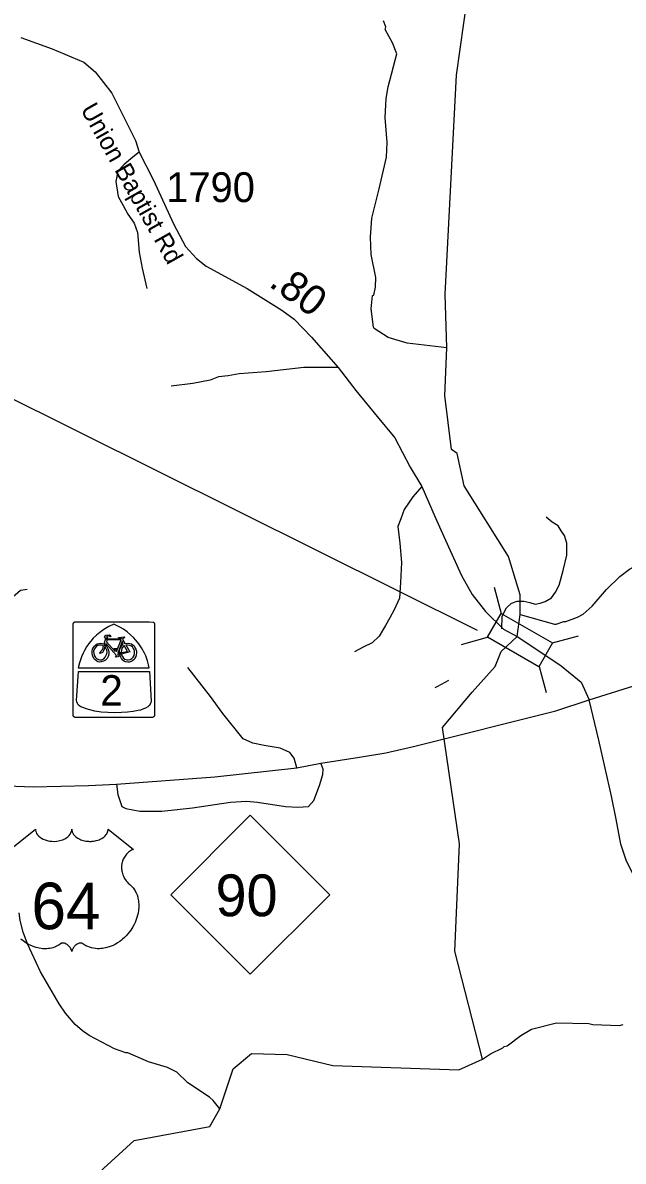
# Model space of a CAD drawing. Extents: x 1159738 to 1321356, y 736314 to 882035.
# Drawn here: x 1291773 to 1294290, y 791927 to 796696 of the extents above; entities that cross this region are included whole.
import ezdxf

# ---------------------------------------------------------------- set-up
doc = ezdxf.new("R2010")
doc.units = 0
for name, color, linetype in [('Exist Cultural Educational Facility Elementary Label', 7, 'Continuous'), ('Exist Hydrographic Creek Single Shore', 7, 'Continuous'), ('Exist Hydrographic Misc Water Feature', 7, 'Continuous'), ('Exist Road Non-System Type 51', 7, 'Continuous'), ('Exist Road Primary NC Shield CELL', 7, 'Continuous'), ('Exist Road Primary NC Shield Number Label', 7, 'Continuous'), ('Exist Road Primary US Attributed', 7, 'Continuous'), ('Exist Road Primary US Shield Bike CELL', 7, 'Continuous'), ('Exist Road Primary US Shield CELL', 7, 'Continuous'), ('Exist Road Primary US Shield Number Label', 7, 'Continuous'), ('Exist Road Secondary Mileage Hundredths English Label', 7, 'Continuous'), ('Exist Road Secondary Structure Standard Bridge CELL', 7, 'Continuous'), ('Exist Road Secondary Structure Standard Bridge Number Label', 7, 'Continuous'), ('Exist Road Secondary Type 51 Attributed', 7, 'Continuous'), ('Exist Road Secondary Type 51 Label', 7, 'Continuous'), ('Exist Road Secondary Type 51 Number Label', 7, 'Continuous')]:
    doc.layers.add(name, color=color, linetype=linetype)

msp = doc.modelspace()

# ---------------------------------------------------------------- linework, layer by layer
at = {"layer": 'Exist Hydrographic Creek Single Shore'}
for points in [[(1293844.6, 794124), (1293857.2, 794216.8), (1293857.8, 794299.8), (1293808.4, 794459.7), (1293623.4, 794755.6), (1293593.4, 794890.8), (1293569.4, 794907.7), (1293541.4, 795134.8), (1293550, 795333.4), (1293543.4, 795558.2), (1293591.4, 796476.3), (1293682.4, 797131.1), (1293759.4, 797231.2), (1293869.3, 797268.5), (1294111.4, 797286.5), (1294272.3, 797408.1), (1294369.3, 797616.2), (1294408.4, 797822.2), (1294491.3, 797884.1)], [(1291983.5, 791778.4), (1292239.5, 792012.9), (1292557.4, 792072.1), (1292599.6, 792145.4), (1292655.4, 792313.2), (1292731.4, 792377.2), (1292881.4, 792374.2), (1293072.4, 792327.7), (1293600.1, 792309), (1293699.9, 792354.3), (1293584.4, 792806.5), (1293603.4, 793255.8), (1293532.4, 793743.1), (1293657.1, 793891.9), (1293753.4, 793999.5), (1293777.9, 794061.9), (1293844.6, 794124)]]:
    msp.add_lwpolyline(points, dxfattribs=at)
at = {"layer": 'Exist Hydrographic Misc Water Feature'}
for points in [[(1293550, 795333.4), (1293384.4, 795354), (1293304, 795377.7), (1293246.2, 795414.8), (1293242.4, 795420.4), (1293232.6, 795496.7), (1293238.4, 795552.6), (1293244.4, 795554.4), (1293251.5, 795588.1), (1293252.6, 795628.1), (1293233.7, 795724.8), (1293229.8, 795796.9), (1293236.2, 795876.7), (1293266.1, 796000.1), (1293297.6, 796132.3), (1293300, 796194.7), (1293291.2, 796299), (1293295.6, 796378.9), (1293305, 796426.6), (1293341.3, 796565.5), (1293322.4, 796611.6), (1293292.4, 796667.1), (1293294.8, 796679), (1293285.4, 796703.3)], [(1293857.2, 794216.8), (1294000.8, 794176.4), (1294008.8, 794176.2), (1294041, 794187.2), (1294049, 794186.9), (1294097.6, 794205.4), (1294122, 794218.6), (1294159.1, 794251.5), (1294219.2, 794321.6), (1294274.9, 794375.9), (1294315.9, 794406.6), (1294334.2, 794416), (1294361.9, 794439)], [(1292599.6, 792145.4), (1292571.2, 792181), (1292555.6, 792195.5), (1292465.4, 792254.3), (1292418.8, 792299.8), (1292379.3, 792319), (1292300.1, 792343.5), (1292213.1, 792380.3), (1292205.1, 792380.5), (1292157.6, 792398), (1292051.2, 792453.3), (1292023.8, 792472.2), (1291992.7, 792499.2), (1291952.1, 792546.4), (1291925.2, 792585.3), (1291847.3, 792719.8), (1291792.9, 792837.5), (1291774.3, 792886.1), (1291761.8, 792934.5), (1291757.9, 792967.3)], [(1293699.9, 792354.3), (1293733.7, 792376.5), (1293784.5, 792400.9), (1293790.7, 792406.8), (1293802.8, 792410.3), (1293860.1, 792452.6), (1293904.9, 792479.2), (1294009.8, 792505.9), (1294145.8, 792503.6), (1294161.6, 792499.1), (1294273.6, 792495.6), (1294289.7, 792499.1)]]:
    msp.add_lwpolyline(points, dxfattribs=at)
at = {"layer": 'Exist Road Non-System Type 51'}
for points in [[(1292261.4, 796152.9), (1292227.3, 796126.8), (1292197.2, 796100.7), (1292171.1, 796074.6), (1292163.1, 796030.4), (1292173.1, 795968.2), (1292193.2, 795930), (1292213.2, 795893.9), (1292239.3, 795855.7), (1292253.4, 795817.6), (1292261.4, 795735.3), (1292273.4, 795667), (1292293.5, 795582.7)], [(1293095.5, 795251), (1292951.1, 795251), (1292792.6, 795232.9), (1292680.2, 795224.9), (1292634.1, 795216.8), (1292594, 795212.8), (1292557.9, 795198.8), (1292485.6, 795184.7), (1292395.4, 795172.7)], [(1293445.9, 794752.4), (1293407.7, 794710.3), (1293371.6, 794656.1), (1293357.6, 794617.9), (1293345.5, 794585.8), (1293353.6, 794515.5), (1293359.6, 794435.2), (1293355.6, 794350.9), (1293351.6, 794284.7), (1293329.5, 794236.5), (1293311.4, 794202.4), (1293293.4, 794170.2), (1293267.3, 794126.1), (1293237.2, 794098), (1293199.1, 794079.9), (1293163, 794059.8)], [(1293781, 794156.2), (1293782.5, 794210.5), (1293800.5, 794244.6), (1293820.6, 794264.7), (1293844.7, 794272.7), (1293872.8, 794272.7), (1293898.8, 794266.7), (1293920.9, 794260.7), (1293941, 794264.7), (1293963, 794270.7), (1293989.1, 794286.8), (1294005.2, 794310.9), (1294021.2, 794339), (1294037.3, 794401.2), (1294053.3, 794465.5), (1294053.3, 794515.6), (1294043.3, 794547.8), (1294029.2, 794567.8), (1294017.2, 794587.9), (1293991.1, 794604), (1293967, 794624.1)], [(1291237.4, 794243.1), (1291363.8, 794240.2), (1291564.4, 794244.3), (1291668.8, 794256.3), (1291702.9, 794270.4), (1291741, 794298.5), (1291763, 794318.5), (1291791.1, 794322.6)], [(1292921.9, 793574.3), (1292910.4, 793615.5), (1292892.3, 793638.5), (1292851.1, 793656.7), (1292785.3, 793668.2), (1292737.6, 793678.1), (1292696.4, 793696.2), (1292610.9, 793801.6), (1292559.8, 793874), (1292464.4, 793994.2)], [(1293501.9, 793910.8), (1293511.9, 793916.1), (1293558.1, 793942.2)], [(1292205, 793404.6), (1292264.2, 793393.1), (1292356.3, 793393.1), (1292484.7, 793406.3), (1292644.3, 793431), (1292710.1, 793434.2), (1292756.2, 793431), (1292874.2, 793412.9), (1292925.2, 793409.7), (1292971.2, 793412.9), (1292992.6, 793437.6), (1293017.3, 793500.2), (1293030.5, 793546.3), (1293032.1, 793569.4), (1293022.3, 793594.1)], [(1292165.5, 793506.7), (1292172, 793462.2), (1292188.5, 793412.8), (1292205, 793404.6)]]:
    msp.add_lwpolyline(points, dxfattribs=at)
at = {"layer": 'Exist Road Primary NC Shield CELL'}
msp.add_lwpolyline([(1292393.6, 793042.6), (1292726.6, 793375.6), (1293059.6, 793042.6), (1292726.6, 792709.6)], close=True, dxfattribs=at)
at = {"layer": 'Exist Road Primary US Attributed'}
for points in [[(1294146.6, 793858.7), (1294711.9, 794036.3), (1295409.1, 794258.3), (1295622, 794326.7), (1298228.4, 795144.5)], [(1288743.5, 793812.2), (1289292.3, 793748.8), (1289633.4, 793702.3), (1290264.6, 793633.4), (1290365.3, 793622.4), (1291231.9, 793529.6), (1291522.7, 793506.7), (1291816.6, 793495.2), (1292047.9, 793501), (1292165.5, 793506.7), (1292578.3, 793536.3), (1292921.9, 793574.3), (1293022.3, 793594.1), (1293184.4, 793619.2), (1293294.5, 793637.4), (1293410.7, 793664), (1294007.1, 793813), (1294146.6, 793858.7)]]:
    msp.add_lwpolyline(points, dxfattribs=at)
at = {"layer": 'Exist Road Primary US Shield Bike CELL'}
for points in [[(1291993.9, 794186.2), (1291994.7, 794186.3), (1292082.6, 794186.3), (1292266, 794186.3), (1292299, 794186.3), (1292300.2, 794186.2), (1292300.8, 794186.1), (1292301.5, 794185.9), (1292302.3, 794185.7), (1292303, 794185.5), (1292319.7, 794184.8), (1292320.3, 794184.4), (1292320.9, 794184), (1292321.7, 794183.3), (1292322.6, 794182.3), (1292323.2, 794181.5), (1292323.5, 794181.1), (1292323.7, 794180.7), (1292324, 794180.2), (1292324.2, 794179.8), (1292324.4, 794179.3), (1292324.6, 794178.6), (1292324.9, 794177.6), (1292325, 794176.8), (1292325, 794176.4), (1292325.1, 794176), (1292325.1, 794142.5), (1292325.1, 793822.7), (1292325.1, 793796.2), (1292325, 793795), (1292324.9, 793794.4), (1292324.7, 793793.7), (1292324.5, 793792.9), (1292324.3, 793792.2), (1292323.6, 793790.9), (1292323.2, 793790.3), (1292322.8, 793789.7), (1292322.1, 793788.9), (1292321.7, 793788.5), (1292321.1, 793788), (1292320.8, 793787.7), (1292320.3, 793787.4), (1292319.9, 793787.1), (1292316.6, 793785.9), (1292300.2, 793785.6), (1292299.8, 793785.5), (1292299.4, 793785.5), (1292298.9, 793785.5), (1292265.9, 793785.5), (1292082.6, 793785.5), (1291994.7, 793785.5), (1291994.1, 793785.6), (1291993.5, 793785.6), (1291992.9, 793785.7), (1291992.1, 793785.9), (1291991.4, 793786.1), (1291990.7, 793786.3), (1291990, 793786.7), (1291989.4, 793787), (1291988.8, 793787.4), (1291988.1, 793787.8), (1291987.8, 793788.1), (1291987.4, 793788.4), (1291987.2, 793788.7), (1291986.8, 793789.1), (1291986.4, 793789.5), (1291986, 793790), (1291985.7, 793790.4), (1291985.5, 793790.9), (1291985.2, 793791.4), (1291984.9, 793791.9), (1291984.7, 793792.5), (1291984.6, 793792.8), (1291984.5, 793793.1), (1291984.4, 793793.3), (1291984.4, 793793.5), (1291984.3, 793793.8), (1291984.2, 793794), (1291984.2, 793794.3), (1291984.1, 793794.5), (1291984.1, 793794.7), (1291984.1, 793795), (1291984, 793795.2), (1291984, 793795.5), (1291984, 793796.1), (1291983.9, 793822.6), (1291983.9, 794142.5), (1291984, 794175.6), (1291984.1, 794176.7), (1291984.2, 794177.4), (1291984.3, 794178.1), (1291984.5, 794178.9), (1291984.8, 794179.6), (1291985.5, 794180.9), (1291985.8, 794181.5), (1291986.3, 794182.1), (1291986.9, 794182.9), (1291987.9, 794183.8), (1291988.7, 794184.4), (1291989.2, 794184.7), (1291989.5, 794184.9), (1291990, 794185.2), (1291990.5, 794185.4), (1291990.9, 794185.6), (1291991.7, 794185.8), (1291992.6, 794186.1), (1291993.5, 794186.2)], [(1292154.4, 794176.3), (1292133.8, 794166.9), (1292112.6, 794153.8), (1292095.5, 794141.2), (1292082.4, 794130.8), (1292068.7, 794117.1), (1292058.1, 794105), (1292050, 794094.9), (1292040.7, 794081), (1292030.1, 794062.9), (1292025.7, 794054.9), (1292019.5, 794040), (1292014.6, 794027.5), (1292010.5, 794014.9), (1292005.6, 793993.4), (1292303.3, 793993.4), (1292300.3, 794006.1), (1292296.1, 794022.6), (1292288.3, 794043.4), (1292282.9, 794055.2), (1292271.3, 794076.6), (1292259.7, 794093.8), (1292247.5, 794109.3), (1292237.5, 794120.4), (1292225.1, 794132.2), (1292210.1, 794144.7), (1292195.5, 794154.7), (1292182.2, 794162.9), (1292168.3, 794169.8), (1292163.6, 794172.1)], [(1292173.8, 794120.5), (1292197.9, 794123.4), (1292199.7, 794121.6), (1292198.3, 794117.8), (1292192.3, 794116), (1292190.7, 794112.7), (1292200.8, 794095.6), (1292215.4, 794096.3), (1292228.2, 794093.4), (1292239.5, 794084.9), (1292244.8, 794076.3), (1292247.4, 794071.7), (1292249.2, 794063.9), (1292249.6, 794055.7), (1292248.5, 794047.2), (1292246.7, 794040.7), (1292243.1, 794033.8), (1292239.6, 794028.6), (1292232.9, 794023.2), (1292226.8, 794019.6), (1292218.3, 794017.6), (1292213, 794017.3), (1292202.3, 794019), (1292195.4, 794022.5), (1292192, 794025.3), (1292186.9, 794031.8), (1292183.5, 794037.9), (1292178.8, 794050.1), (1292177.8, 794056), (1292185.2, 794050.7), (1292191, 794040.8), (1292195.1, 794034.1), (1292200.5, 794030.3), (1292208.6, 794027), (1292214.7, 794026.8), (1292222.9, 794028.6), (1292230.4, 794032.9), (1292235.8, 794038.2), (1292240.1, 794045.4), (1292241.5, 794055.4), (1292241.3, 794063.6), (1292239.5, 794070.3), (1292236, 794076.4), (1292232.3, 794080.7), (1292226.4, 794085.2), (1292220.7, 794087), (1292211.3, 794088.8), (1292204.9, 794089.5), (1292222.4, 794059.9), (1292185.2, 794050.7), (1292177.8, 794056), (1292212, 794062.1), (1292197.7, 794086.6), (1292187.9, 794076), (1292185, 794057.5), (1292177.8, 794056), (1292178.2, 794063.8), (1292181.3, 794075.6), (1292186.7, 794083.8), (1292194.5, 794092.7), (1292189.6, 794103.2), (1292170.8, 794055.3), (1292177.9, 794056.1), (1292178.8, 794050.1), (1292170.4, 794049.1), (1292172.2, 794043.9), (1292177.3, 794041.2), (1292164.7, 794038.4), (1292161.6, 794042.3), (1292166.1, 794044.7), (1292121.4, 794095.8), (1292119.7, 794090.9), (1292125.9, 794082.6), (1292130.1, 794074.6), (1292132.8, 794066), (1292134.2, 794058.6), (1292133.5, 794051.1), (1292131.4, 794041.2), (1292126.5, 794032.3), (1292119.6, 794025.5), (1292111.8, 794020.7), (1292102.2, 794018.4), (1292095.2, 794017.8), (1292088.1, 794018.7), (1292075.8, 794026.3), (1292071.8, 794030.8), (1292066.1, 794041.2), (1292063.6, 794054.1), (1292063.5, 794063.3), (1292065.8, 794071.5), (1292069.5, 794078.8), (1292073.6, 794084.1), (1292079.7, 794090.1), (1292085, 794093.4), (1292091.9, 794095.5), (1292098.9, 794096.2), (1292114.2, 794094.5), (1292117.7, 794086.2), (1292113, 794067.3), (1292106.9, 794057.4), (1292098.1, 794053.2), (1292094.6, 794056.7), (1292108.8, 794071.2), (1292112, 794085), (1292108.7, 794086.4), (1292102.8, 794088.3), (1292093.2, 794088.6), (1292087.7, 794086.9), (1292080.3, 794082.6), (1292073.2, 794073.3), (1292070.1, 794063.6), (1292071.4, 794052.9), (1292074.1, 794043), (1292077.6, 794036.6), (1292082.7, 794032.6), (1292089.9, 794028.1), (1292096.4, 794027), (1292104.4, 794027.5), (1292112.2, 794030.9), (1292119, 794037.6), (1292123.2, 794045.8), (1292125.7, 794051.5), (1292126.3, 794058.9), (1292125.3, 794066.8), (1292121.5, 794075.9), (1292114.2, 794094.5), (1292121.8, 794116.2), (1292127.2, 794110.5), (1292124.3, 794102), (1292159.9, 794062.1), (1292160.8, 794065.3), (1292159.9, 794069), (1292155.9, 794071.5), (1292156.8, 794075), (1292167, 794075), (1292165.1, 794067.7), (1292166.1, 794062.5), (1292185, 794110.2), (1292127.2, 794110.5), (1292121.8, 794116.2), (1292115.2, 794123.3), (1292120.9, 794130), (1292136.2, 794132), (1292142.3, 794127.2), (1292139, 794122.9), (1292134.4, 794127.5), (1292126.7, 794125.8), (1292123.4, 794122.5), (1292124.8, 794121.2), (1292128, 794121.2), (1292125.5, 794115.2), (1292185.6, 794114.2), (1292187.4, 794118.5), (1292174.1, 794119.1)], [(1292006, 793977.5), (1292304.8, 793977.5), (1292310.6, 793854), (1292309.7, 793847.8), (1292307, 793840.5), (1292302.4, 793835.3), (1292297.2, 793830.1), (1292288.1, 793824.3), (1292279.3, 793821.2), (1292265.8, 793816.6), (1292257.1, 793814.7), (1292235.1, 793810.6), (1292211.7, 793807), (1292186.2, 793806), (1292159.4, 793805), (1292129.5, 793806), (1292102.2, 793807.9), (1292075.3, 793812.2), (1292053.7, 793816.8), (1292038.3, 793821.8), (1292029, 793825.3), (1292017.1, 793830.1), (1292011.9, 793833.2), (1292005.7, 793839), (1292002.1, 793844.2), (1291999.9, 793850.5), (1291998.8, 793856.7)]]:
    msp.add_lwpolyline(points, close=True, dxfattribs=at)
at = {"layer": 'Exist Road Primary US Shield CELL'}
msp.add_lwpolyline([(1291720.2, 793232.5), (1291826.4, 793317.2), (1291826.7, 793312.8), (1291827.8, 793307.5), (1291828.6, 793304.8), (1291831, 793299.7), (1291835.1, 793293.6), (1291840.7, 793287.6), (1291847, 793282.4), (1291851.3, 793279.7), (1291858.5, 793275.8), (1291866.8, 793272.3), (1291875.9, 793269.7), (1291885.3, 793267.8), (1291895.5, 793266.7), (1291905.6, 793266.5), (1291916.5, 793267.3), (1291928.6, 793269.6), (1291934.2, 793271.1), (1291940.4, 793273.2), (1291946.2, 793275.6), (1291952.5, 793279), (1291957.6, 793282.2), (1291961.6, 793285.1), (1291967.2, 793290.5), (1291971.7, 793296.1), (1291973.6, 793299.3), (1291975.2, 793302.3), (1291977.4, 793308.7), (1291978.1, 793311.5), (1291978.5, 793317.4), (1291978.9, 793312.4), (1291979.4, 793309.4), (1291980.2, 793306.4), (1291981.5, 793303.2), (1291983.7, 793298.6), (1291986.2, 793294.9), (1291991, 793289.3), (1291993.9, 793286.5), (1291996.6, 793284.3), (1292003.8, 793279.3), (1292012.3, 793275.1), (1292016.4, 793273.3), (1292020.7, 793271.8), (1292026.1, 793270.1), (1292031.7, 793268.8), (1292037.2, 793267.9), (1292042.9, 793267), (1292048.6, 793266.6), (1292053.3, 793266.5), (1292059.1, 793266.5), (1292064.4, 793266.9), (1292069.9, 793267.5), (1292075.9, 793268.5), (1292080.8, 793269.6), (1292087.2, 793271.2), (1292092.9, 793273.3), (1292098, 793275.5), (1292104.6, 793279), (1292109.9, 793282.3), (1292113.8, 793285.4), (1292118.5, 793289.7), (1292122.9, 793294.8), (1292125.5, 793298.5), (1292127.3, 793302.3), (1292129, 793306.4), (1292130, 793310.6), (1292130.5, 793314.3), (1292130.6, 793317.5), (1292236.9, 793232.8), (1292234.4, 793231.9), (1292228.6, 793229), (1292224, 793226.3), (1292216.7, 793221.2), (1292213.6, 793218.4), (1292210.4, 793215.4), (1292207.6, 793212.3), (1292205, 793209.3), (1292201.9, 793205.1), (1292199.2, 793200.8), (1292196.5, 793196.1), (1292194.5, 793192), (1292191.2, 793183.5), (1292189.7, 793178.1), (1292188.7, 793173.5), (1292187.4, 793164), (1292187.1, 793159.5), (1292187.1, 793155), (1292187.3, 793150.3), (1292187.8, 793145.8), (1292188.6, 793141.1), (1292189.3, 793136.9), (1292190.7, 793131.8), (1292192.5, 793125.9), (1292194.9, 793120.2), (1292199.7, 793111), (1292206, 793101.6), (1292210.4, 793096.3), (1292214.8, 793091.8), (1292221.4, 793086.2), (1292224.9, 793083.1), (1292229, 793079), (1292235.7, 793071.3), (1292238.4, 793067.7), (1292241.1, 793063.6), (1292243.6, 793059.4), (1292246.1, 793054.8), (1292248.1, 793050.9), (1292251.9, 793041.8), (1292254.6, 793032.9), (1292255.8, 793028.3), (1292257.8, 793017.9), (1292258.6, 793012.7), (1292259.4, 793002.5), (1292259.4, 792990.2), (1292258.5, 792978.5), (1292256.3, 792964.9), (1292254.5, 792956.7), (1292251.7, 792947.3), (1292249, 792939), (1292244.1, 792926.9), (1292239.8, 792918.1), (1292234.2, 792907.8), (1292230.4, 792901.6), (1292225.9, 792895), (1292220.4, 792887.3), (1292213.8, 792879.1), (1292206, 792870.5), (1292199.6, 792864.2), (1292191.4, 792856.8), (1292186.3, 792852.6), (1292179.2, 792847.2), (1292169.4, 792840.7), (1292159.7, 792835.1), (1292151.5, 792830.9), (1292144.2, 792827.8), (1292134.8, 792824.2), (1292119.1, 792819.8), (1292113.4, 792818.7), (1292106.6, 792817.6), (1292100.3, 792817), (1292094.1, 792816.6), (1292085.8, 792816.6), (1292077.6, 792817.3), (1292069.8, 792818.4), (1292061.7, 792820.1), (1292053.3, 792822.6), (1292045.6, 792825.6), (1292037.8, 792829.5), (1292024.6, 792837.7), (1292020.9, 792839.8), (1292018.7, 792840.3), (1292013.6, 792840.6), (1292008.9, 792839.6), (1292004, 792837.6), (1292001, 792836), (1291997.1, 792833.5), (1291994.1, 792831.1), (1291990.4, 792827.6), (1291987.9, 792824.7), (1291986, 792822.5), (1291982.3, 792816.6), (1291981, 792813.9), (1291979.6, 792810.3), (1291978.4, 792805), (1291976.7, 792811.7), (1291974.8, 792816.1), (1291972.5, 792819.8), (1291970.2, 792823.2), (1291966.5, 792827.4), (1291963.1, 792830.6), (1291959.1, 792833.9), (1291954.9, 792836.5), (1291951.4, 792838.2), (1291948.3, 792839.4), (1291944.5, 792840.4), (1291941.3, 792840.6), (1291938.8, 792840.6), (1291935.2, 792839.8), (1291930.4, 792836.3), (1291925.9, 792833.2), (1291920.9, 792830.1), (1291915, 792826.9), (1291910.7, 792824.9), (1291905.5, 792822.9), (1291899.5, 792820.9), (1291893, 792819.2), (1291886.2, 792817.9), (1291880.3, 792817), (1291874, 792816.4), (1291868.3, 792816.2), (1291862.3, 792816.3), (1291856.7, 792816.7), (1291850.3, 792817.3), (1291842.3, 792818.5), (1291835.6, 792820), (1291828.6, 792821.9), (1291821.3, 792824.1), (1291813.6, 792827.1), (1291804, 792831.3), (1291797.2, 792834.7), (1291786.6, 792840.8), (1291774.2, 792849.4), (1291764.8, 792857)], dxfattribs=at)
at = {"layer": 'Exist Road Secondary Structure Standard Bridge CELL'}
for p, q in [((1293748.9, 794330.9), (1293778.4, 794221.6)), ((1293611.5, 794091.7), (1293720.8, 794121.2)), ((1293993.1, 794097.7), (1294102.4, 794127.2)), ((1293936.8, 793999.6), (1293966.3, 793890.3))]:
    msp.add_line(p, q, dxfattribs=at)
msp.add_lwpolyline([(1293778.4, 794221.6), (1293993.4, 794098.2), (1293935.7, 793997.8), (1293720.8, 794121.2)], close=True, dxfattribs=at)
at = {"layer": 'Exist Road Secondary Structure Standard Bridge Number Label'}
msp.add_line((1293678.4, 794149.2), (1291587.7, 795189.5), dxfattribs=at)
at = {"layer": 'Exist Road Secondary Type 51 Attributed'}
for points in [[(1291765.6, 796634.3), (1291896, 796586.1), (1292028.4, 796529.9), (1292076.5, 796489.7), (1292146.7, 796401.4), (1292245, 796202.7), (1292261.4, 796152.9), (1292321.3, 796036), (1292404.8, 795852.9), (1292455, 795758.5), (1292501.1, 795708.3), (1292541.3, 795676.2), (1292713.8, 795581.8), (1292858.2, 795491.5), (1292910.4, 795453.4), (1292982.6, 795379.1), (1293095.5, 795251), (1293168.5, 795155.3), (1293258.7, 795046.8), (1293333, 794956.5), (1293397.2, 794834), (1293445.9, 794752.4), (1293501.9, 794624.9), (1293537.5, 794544.1), (1293611.7, 794380.4), (1293655.9, 794300.6), (1293712.3, 794229.5), (1293788.3, 794155.9), (1293844.6, 794124)], [(1293844.6, 794124), (1293948.8, 794056.5), (1294029.7, 794001.3), (1294112.7, 793932.9), (1294146.6, 793858.7)], [(1295166.4, 791884.3), (1295099.5, 791979.9), (1295074.7, 792058.2), (1295055.6, 792157.6), (1295034.6, 792234.1), (1295007.9, 792318.1), (1294963.9, 792402.2), (1294885.6, 792515), (1294769.6, 792683.9), (1294697, 792771.8), (1294637.8, 792829.2), (1294525.1, 792924.7), (1294427.7, 793008.8), (1294372.8, 793061.1), (1294336.5, 793116.6), (1294302.1, 793187.3), (1294279.2, 793254.2), (1294260.4, 793359.6), (1294240.7, 793456.3), (1294187.7, 793690.7), (1294146.6, 793858.7)]]:
    msp.add_lwpolyline(points, dxfattribs=at)

# ---------------------------------------------------------------- texts
at = {"layer": 'Exist Cultural Educational Facility Elementary Label'}
msp.add_text('2', height=127.5, dxfattribs=at).set_placement((1292097.6, 793835.1))
at = {"layer": 'Exist Road Primary NC Shield Number Label'}
msp.add_text('90', height=175, dxfattribs=at).set_placement((1292580.8, 792952.9))
at = {"layer": 'Exist Road Primary US Shield Number Label'}
msp.add_text('64', height=195, dxfattribs=at).set_placement((1291809.3, 792898.4))
at = {"layer": 'Exist Road Secondary Mileage Hundredths English Label'}
msp.add_text('.80', height=125, rotation=323.8219, dxfattribs=at).set_placement((1292799.9, 795595.1))
at = {"layer": 'Exist Road Secondary Type 51 Label'}
msp.add_text('Union Baptist Rd', height=75, rotation=299.3903, dxfattribs=at).set_placement((1292013.4, 796332.9))
at = {"layer": 'Exist Road Secondary Type 51 Number Label'}
msp.add_text('1790', height=125, dxfattribs=at).set_placement((1292374.1, 795944.4))

doc.saveas('drawing.dxf')
